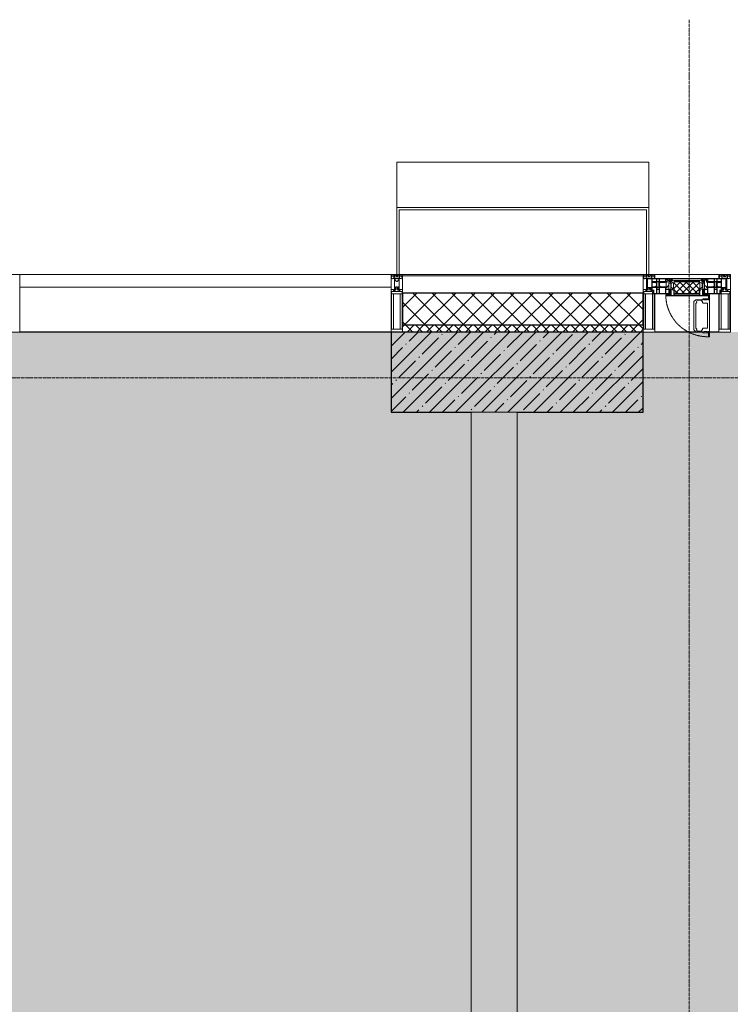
# Model space of a CAD drawing. Header units: millimetres. Extents: x -535184 to 178656, y -69521 to 68256.
# Tile 377 of 460: x -166423 to -163323, y 52742 to 57033. Entities that reach past the tile are written whole.
import ezdxf

# ---------------------------------------------------------------- set-up
doc = ezdxf.new("R2010")
doc.units = ezdxf.units.MM
doc.linetypes.add('-D1-02х01', pattern=[3, 2, -1])
doc.linetypes.add('-D1d1-15x02', pattern=[19, 15, -2, 0, -2])
for name, color, linetype, lineweight in [('_0', 7, 'Continuous', 13), ('A-COLS', 7, 'Continuous', 5), ('A-DETL-GENF', 7, 'Continuous', 5), ('A-GLAZ', 7, 'Continuous', 5), ('A-GLAZ-CURT', 8, 'Continuous', 5), ('A-GLAZ-CWMG', 8, 'Continuous', 5), ('A-WALL', 7, 'Continuous', 5), ('A-WALL-FNSH', 8, 'Continuous', 5), ('I-WALL', 7, 'Continuous', 5), ('S-COLS', 7, 'Continuous', 5), ('S-GRID', 7, 'Continuous', 5)]:
    doc.layers.add(name, color=color, linetype=linetype, lineweight=lineweight)

# ---------------------------------------------------------------- blocks, each defined once
blk = doc.blocks.new('A_PAN_Створка - 383мм-V8-50_AS_M_L11')
at = {"layer": 'A-GLAZ-CURT'}
h = blk.add_hatch(dxfattribs=at)
h.set_pattern_fill('FP_13', color=256, style=0, pattern_type=2)
h.set_pattern_definition([(45, (-28740, -29700), (-14.142136, 14.142136), []), (135, (-28740, -29700), (-14.142136, -14.142136), [])])
h.paths.add_polyline_path([(53.6, -82.7), (54.6, -81.8), (54.6, -63.4), (57.2, -60.8), (57.2, -36.4), (54.9, -34.1), (54.5, -31.8), (-54.5, -31.8), (-54.9, -34.1), (-57.2, -36.4), (-57.2, -60.8), (-54.6, -63.4), (-53.6, -82.7)])
at = {"layer": 'A-DETL-GENF'}
for p, q in [((-70, -32.1), (-61.4, -23.5)), ((-70, -62.5), (-70, -32.1)), ((-67.8, -38.3), (-65.7, -37.4)), ((-67.8, -55.7), (-67.8, -38.3)), ((-65.7, -37.4), (-60.8, -34.7)), ((61.4, -23.5), (-61.4, -23.5)), ((-60.8, -34.7), (-57.3, -35.9)), ((-55.2, -33.8), (-57.3, -35.9)), ((-54.9, -34.1), (-57.2, -36.4)), ((-57.2, -36.4), (-57.2, -60.8)), ((-55.2, -33.8), (-54.8, -31.5)), ((-54.9, -25.8), (-53.9, -24.8)), ((-54.9, -29.5), (-54.9, -25.8)), ((-53.9, -30.5), (-54.9, -29.5)), ((-54.5, -31.8), (-54.9, -34.1)), ((0, -31.5), (-54.8, -31.5)), ((54.5, -31.8), (-54.5, -31.8)), ((-53.9, -24.8), (53.9, -24.8)), ((53.9, -30.5), (-53.9, -30.5)), ((0, -31.5), (54.8, -31.5)), ((54.9, -25.8), (53.9, -24.8)), ((53.9, -30.5), (54.9, -29.5)), ((54.9, -34.1), (54.5, -31.8)), ((55.2, -33.8), (54.8, -31.5)), ((54.9, -29.5), (54.9, -25.8)), ((57.2, -36.4), (54.9, -34.1)), ((55.2, -33.8), (57.3, -35.9)), ((57.2, -60.8), (57.2, -36.4)), ((60.8, -34.7), (57.3, -35.9)), ((65.7, -37.4), (60.8, -34.7)), ((70, -32.1), (61.4, -23.5)), ((67.8, -38.3), (65.7, -37.4)), ((67.8, -55.7), (67.8, -38.3)), ((70, -62.5), (70, -32.1)), ((-73.9, -62.5), (-70, -62.5)), ((-73.9, -87.5), (-73.9, -62.5)), ((-69.4, -66.5), (-73.9, -66.5)), ((-73.9, -81.5), (-69.4, -81.5)), ((-69.4, -85.5), (-73.9, -85.5)), ((-69.4, -81.5), (-69.4, -66.5)), ((-69.4, -90.3), (-69.4, -85.5)), ((-61.7, -62.5), (-67.9, -62.5)), ((-67.9, -62.5), (-67.9, -89.3)), ((-66, -56.5), (-67.8, -55.7)), ((-66, -56.5), (-62, -59.1)), ((-62, -59.1), (-60.7, -61)), ((-61.7, -64.9), (-61.7, -62.5)), ((-60.1, -67.7), (-61.7, -64.9)), ((-60.7, -61), (-57.4, -61)), ((-56.4, -67.7), (-60.1, -67.7)), ((-57.4, -61), (-54.9, -63.5)), ((-57.2, -60.8), (-54.6, -63.4)), ((-56.4, -89.4), (-56.4, -67.7)), ((-54.9, -63.5), (-54.9, -81.9)), ((-54.9, -81.9), (-53.8, -83)), ((-54.9, -85.6), (-53.9, -84.6)), ((-54.9, -89.3), (-54.9, -85.6)), ((-54.6, -63.4), (-54.6, -81.8)), ((-54.6, -81.8), (-53.6, -82.7)), ((-53.9, -84.6), (53.9, -84.6)), ((53.8, -83), (-53.8, -83)), ((-53.6, -82.7), (53.6, -82.7)), ((53.6, -82.7), (54.6, -81.8)), ((54.9, -81.9), (53.8, -83)), ((54.9, -85.6), (53.9, -84.6)), ((54.6, -63.4), (57.2, -60.8)), ((54.6, -81.8), (54.6, -63.4)), ((57.4, -61), (54.9, -63.5)), ((54.9, -63.5), (54.9, -81.9)), ((54.9, -89.3), (54.9, -85.6)), ((56.4, -67.7), (60.1, -67.7)), ((56.4, -89.4), (56.4, -67.7)), ((60.7, -61), (57.4, -61)), ((60.1, -67.7), (61.7, -64.9)), ((62, -59.1), (60.7, -61)), ((61.7, -62.5), (67.9, -62.5)), ((61.7, -64.9), (61.7, -62.5)), ((66, -56.5), (62, -59.1)), ((66, -56.5), (67.8, -55.7)), ((67.9, -62.5), (67.9, -89.3)), ((69.4, -66.5), (73.9, -66.5)), ((69.4, -81.5), (69.4, -66.5)), ((73.9, -81.5), (69.4, -81.5)), ((69.4, -85.5), (73.9, -85.5)), ((69.4, -90.3), (69.4, -85.5)), ((73.9, -62.5), (70, -62.5)), ((73.9, -87.5), (73.9, -62.5)), ((-91.5, -87.5), (-73.9, -87.5)), ((-91.5, -92), (-91.5, -87.5)), ((-91.5, -92), (91.5, -92)), ((-83.4, -90.3), (-83.4, -87.5)), ((-83.4, -90.3), (-69.4, -90.3)), ((-67.9, -89.3), (-66.9, -90.3)), ((-66.9, -90.3), (-57.4, -90.3)), ((-57.4, -90.3), (-56.4, -89.4)), ((-53.9, -90.3), (-54.9, -89.3)), ((53.9, -90.3), (-53.9, -90.3)), ((53.9, -90.3), (54.9, -89.3)), ((57.4, -90.3), (56.4, -89.4)), ((66.9, -90.3), (57.4, -90.3)), ((67.9, -89.3), (66.9, -90.3)), ((83.4, -90.3), (69.4, -90.3)), ((91.5, -87.5), (73.9, -87.5)), ((83.4, -90.3), (83.4, -87.5)), ((91.5, -92), (91.5, -87.5))]:
    blk.add_line(p, q, dxfattribs=at)
at = {"layer": 'A-DETL-GENF', "color": 9, "true_color": 0xc8c8c8}
for p, q in [((39.7, -109), (31.1, -117.6)), ((31.1, -117.6), (31.1, -240.4)), ((41.4, -123.8), (39.1, -124.2)), ((39.1, -179), (39.1, -124.2)), ((70.1, -109), (39.7, -109)), ((41.4, -123.8), (43.5, -121.7)), ((45, -113.3), (42.3, -118.2)), ((42.3, -118.2), (43.5, -121.7)), ((45.9, -111.2), (45, -113.3)), ((63.3, -111.2), (45.9, -111.2)), ((64.1, -113), (63.3, -111.2)), ((64.1, -113), (66.7, -117)), ((66.7, -117), (68.6, -118.3)), ((68.6, -118.3), (68.6, -121.6)), ((68.6, -121.6), (71.1, -124.1)), ((70.1, -105.1), (70.1, -109)), ((95.1, -105.1), (70.1, -105.1)), ((71.1, -124.1), (89.5, -124.1)), ((74.1, -109.6), (74.1, -105.1)), ((89.1, -109.6), (74.1, -109.6)), ((89.1, -105.1), (89.1, -109.6)), ((89.5, -124.1), (90.6, -125.2)), ((90.6, -125.2), (90.6, -232.8)), ((93.1, -109.6), (93.1, -105.1)), ((97.9, -109.6), (93.1, -109.6)), ((95.1, -87.5), (95.1, -105.1)), ((99.6, -87.5), (95.1, -87.5)), ((97.9, -95.6), (95.1, -95.6)), ((97.9, -95.6), (97.9, -109.6)), ((99.6, -270.5), (99.6, -87.5)), ((39.1, -179), (39.1, -233.8)), ((39.7, -249), (31.1, -240.4)), ((41.4, -234.2), (39.1, -233.8)), ((70.1, -249), (39.7, -249)), ((41.4, -234.2), (43.5, -236.3)), ((42.3, -239.8), (43.5, -236.3)), ((45, -244.7), (42.3, -239.8)), ((45.9, -246.8), (45, -244.7)), ((63.3, -246.8), (45.9, -246.8)), ((64.1, -245), (63.3, -246.8)), ((64.1, -245), (66.7, -241)), ((66.7, -241), (68.6, -239.7)), ((68.6, -236.4), (71.1, -233.9)), ((68.6, -239.7), (68.6, -236.4)), ((70.1, -252.9), (70.1, -249)), ((95.1, -252.9), (70.1, -252.9)), ((71.1, -233.9), (89.5, -233.9)), ((74.1, -248.4), (74.1, -252.9)), ((89.1, -248.4), (74.1, -248.4)), ((89.1, -252.9), (89.1, -248.4)), ((89.5, -233.9), (90.6, -232.8)), ((93.1, -248.4), (93.1, -252.9)), ((97.9, -248.4), (93.1, -248.4)), ((95.1, -270.5), (95.1, -252.9)), ((97.9, -262.4), (97.9, -248.4)), ((97.9, -262.4), (95.1, -262.4)), ((99.6, -270.5), (95.1, -270.5))]:
    blk.add_line(p, q, dxfattribs=at)
at = {"layer": 'A-GLAZ'}
for p, q in [((-67.9, -17), (-171, -17)), ((-171, -17), (-171, -57)), ((-171, -18.5), (-153.5, -18.5)), ((-153.5, -18.5), (-152, -20)), ((-152, -20), (-152, -73.5)), ((-150.5, -17), (-150.5, -29.4)), ((-132.4, -18.6), (-150.5, -18.6)), ((-150.5, -29.4), (-132.4, -29.4)), ((-150.5, -33.6), (-150.5, -68)), ((-136.3, -33.6), (-150.5, -33.6)), ((-137.2, -31), (-135.8, -35)), ((-132.5, -31), (-137.2, -31)), ((-132.1, -36.8), (-135.8, -35)), ((-132.5, -31.9), (-133.4, -33.7)), ((-133.4, -33.7), (-130.1, -35.3)), ((-132.5, -31.9), (-132.5, -31)), ((-132.4, -29.4), (-132.4, -18.6)), ((-132.1, -49), (-132.1, -36.8)), ((-131, -18.2), (-131, -29.5)), ((-120.8, -18.2), (-131, -18.2)), ((-131, -29.5), (-120.8, -29.5)), ((-131, -30.9), (-131, -33)), ((-120.8, -30.9), (-131, -30.9)), ((-129.4, -34.6), (-131, -33)), ((-130.1, -35.3), (-129.4, -34.6)), ((-130.1, -35.3), (-130.1, -50.4)), ((-122.4, -34.6), (-120.8, -33)), ((-121.7, -35.3), (-122.4, -34.6)), ((-118.4, -33.7), (-121.7, -35.3)), ((-121.7, -35.3), (-121.7, -50.4)), ((-120.8, -18.2), (-120.8, -29.5)), ((-120.8, -30.9), (-120.8, -33)), ((-119.7, -36.8), (-115.9, -35)), ((-119.7, -49), (-119.7, -36.8)), ((-119.3, -18.6), (-92.5, -18.6)), ((-119.3, -29.4), (-119.3, -18.6)), ((-92.5, -29.4), (-119.3, -29.4)), ((-119.3, -31), (-114.6, -31)), ((-119.3, -31.9), (-119.3, -31)), ((-119.3, -31.9), (-118.4, -33.7)), ((-114.6, -31), (-115.9, -35)), ((-94.1, -33.5), (-115.4, -33.5)), ((-89.9, -35.1), (-94.1, -33.5)), ((-92.5, -18.6), (-92.5, -29.4)), ((-90.8, -18.5), (-90.8, -29.4)), ((-87.3, -18.5), (-90.8, -18.5)), ((-90.8, -29.4), (-85.9, -29.4)), ((-89.9, -32.5), (-89.9, -35.1)), ((-85.9, -32.5), (-89.9, -32.5)), ((-89.9, -35.1), (-89.9, -50.9)), ((-87.3, -20.4), (-87.3, -18.5)), ((-87.3, -20.4), (-87.3, -21.9)), ((-84.8, -20.4), (-87.3, -20.4)), ((-87.3, -21.9), (-85.9, -21.9)), ((-85.9, -18.2), (-85.9, -20.4)), ((-75.9, -18.2), (-85.9, -18.2)), ((-85.9, -21.9), (-85.9, -29.4)), ((-85.9, -29.4), (-85.9, -32.5)), ((-83.4, -20.4), (-84.8, -20.4)), ((-70, -33.8), (-83.4, -20.4)), ((-78, -84), (-78, -23.5)), ((-78, -23.5), (-67.9, -23.5)), ((-78, -36.8), (-70, -36.8)), ((-78, -45.6), (-78, -36.8)), ((-75.9, -21.5), (-75.9, -18.2)), ((-75.9, -21.5), (-75.9, -23.5)), ((-74.9, -21.5), (-75.9, -21.5)), ((-75.9, -23.5), (-73, -23.5)), ((-74.9, -17.9), (-74.9, -21.5)), ((-68.9, -17.9), (-74.9, -17.9)), ((-67.2, -29.3), (-73, -23.5)), ((-61.4, -23.5), (-70, -32.1)), ((-70, -32.1), (-70, -62.5)), ((-70, -36.8), (-70, -33.8)), ((-68.9, -21.5), (-68.9, -17.9)), ((-67.9, -21.5), (-68.9, -21.5)), ((67.9, -17), (-67.9, -17)), ((-61.4, -23.5), (-67.9, -17)), ((-67.9, -17), (-67.9, -23.5)), ((-67.9, -17), (67.9, -17)), ((-67.9, -21.5), (-67.9, -23.5)), ((-67.9, -23.5), (-64.6, -26.8)), ((-67.9, -23.5), (-64.6, -26.8)), ((-64.6, -26.8), (-67.2, -29.3)), ((-64.6, -26.8), (-61.4, -23.5)), ((61.4, -23.5), (-61.4, -23.5)), ((67.9, -17), (61.4, -23.5)), ((70, -32.1), (61.4, -23.5)), ((61.4, -23.5), (64.6, -26.8)), ((67.9, -23.5), (64.6, -26.8)), ((64.6, -26.8), (67.9, -23.5)), ((64.6, -26.8), (67.2, -29.3)), ((67.2, -29.3), (73, -23.5)), ((67.9, -23.5), (67.9, -17)), ((171, -17), (67.9, -17)), ((67.9, -21.5), (67.9, -23.5)), ((67.9, -21.5), (68.9, -21.5)), ((67.9, -23.5), (78, -23.5)), ((68.9, -17.9), (74.9, -17.9)), ((68.9, -21.5), (68.9, -17.9)), ((70, -33.8), (83.4, -20.4)), ((70, -62.5), (70, -32.1)), ((70, -36.8), (70, -33.8)), ((78, -36.8), (70, -36.8)), ((75.9, -23.5), (73, -23.5)), ((74.9, -17.9), (74.9, -21.5)), ((74.9, -21.5), (75.9, -21.5)), ((75.9, -18.2), (85.9, -18.2)), ((75.9, -21.5), (75.9, -18.2)), ((75.9, -21.5), (75.9, -23.5)), ((78, -23.5), (78, -84)), ((78, -45.6), (78, -36.8)), ((83.4, -20.4), (84.8, -20.4)), ((84.8, -20.4), (87.3, -20.4)), ((85.9, -18.2), (85.9, -20.4)), ((85.9, -21.9), (85.9, -29.4)), ((87.3, -21.9), (85.9, -21.9)), ((85.9, -29.4), (85.9, -32.5)), ((90.8, -29.4), (85.9, -29.4)), ((85.9, -32.5), (89.9, -32.5)), ((87.3, -18.5), (90.8, -18.5)), ((87.3, -20.4), (87.3, -18.5)), ((87.3, -20.4), (87.3, -21.9)), ((89.9, -32.5), (89.9, -35.1)), ((89.9, -35.1), (94.1, -33.5)), ((89.9, -35.1), (89.9, -50.9)), ((90.8, -18.5), (90.8, -29.4)), ((92.5, -18.6), (92.5, -29.4)), ((119.3, -18.6), (92.5, -18.6)), ((92.5, -29.4), (119.3, -29.4)), ((94.1, -33.5), (115.4, -33.5)), ((114.6, -31), (115.9, -35)), ((119.3, -31), (114.6, -31)), ((119.7, -36.8), (115.9, -35)), ((119.3, -31.9), (118.4, -33.7)), ((118.4, -33.7), (121.7, -35.3)), ((119.3, -29.4), (119.3, -18.6)), ((119.3, -31.9), (119.3, -31)), ((119.7, -49), (119.7, -36.8)), ((120.8, -18.2), (120.8, -29.5)), ((120.8, -18.2), (131, -18.2)), ((131, -29.5), (120.8, -29.5)), ((120.8, -30.9), (120.8, -33)), ((120.8, -30.9), (131, -30.9)), ((122.4, -34.6), (120.8, -33)), ((121.7, -35.3), (122.4, -34.6)), ((121.7, -35.3), (121.7, -50.4)), ((129.4, -34.6), (131, -33)), ((130.1, -35.3), (129.4, -34.6)), ((133.4, -33.7), (130.1, -35.3)), ((130.1, -35.3), (130.1, -50.4)), ((131, -18.2), (131, -29.5)), ((131, -30.9), (131, -33)), ((132.1, -36.8), (135.8, -35)), ((132.1, -49), (132.1, -36.8)), ((132.4, -18.6), (150.5, -18.6)), ((132.4, -29.4), (132.4, -18.6)), ((150.5, -29.4), (132.4, -29.4)), ((132.5, -31), (137.2, -31)), ((132.5, -31.9), (132.5, -31)), ((132.5, -31.9), (133.4, -33.7)), ((137.2, -31), (135.8, -35)), ((136.3, -33.6), (150.5, -33.6)), ((150.5, -17), (150.5, -29.4)), ((150.5, -33.6), (150.5, -68)), ((153.5, -18.5), (152, -20)), ((152, -20), (152, -73.5)), ((171, -18.5), (153.5, -18.5)), ((171, -57), (171, -17)), ((-171, -55.5), (-152, -55.5)), ((-171, -57), (-156, -57)), ((-153, -60), (-153, -73.5)), ((-153, -73.5), (-150, -73.5)), ((-136.4, -52.4), (-150.5, -52.4)), ((-150.5, -56.6), (-132.4, -56.6)), ((-150.5, -68), (-143.5, -68)), ((-150.5, -69.5), (-150.5, -73.5)), ((-145, -69.5), (-150.5, -69.5)), ((-150, -73.5), (-150, -84)), ((-150, -84), (-78, -84)), ((-148.5, -81), (-148.5, -82.5)), ((-143.5, -81), (-148.5, -81)), ((-148.5, -82.5), (-132.4, -82.5)), ((-145, -69.5), (-145, -79.5)), ((-143.5, -68), (-143.5, -81)), ((-137.2, -54.8), (-135.8, -50.8)), ((-132.5, -54.8), (-137.2, -54.8)), ((-132.1, -49), (-135.8, -50.8)), ((-133.4, -52), (-130.1, -50.4)), ((-132.5, -53.8), (-133.4, -52)), ((-132.5, -53.8), (-132.5, -54.8)), ((-132.4, -56.6), (-132.4, -82.5)), ((-129.4, -51.1), (-131, -52.7)), ((-131, -55.1), (-131, -52.7)), ((-120.8, -55.1), (-131, -55.1)), ((-131, -56.5), (-131, -62.6)), ((-131, -56.5), (-120.8, -56.5)), ((-120.8, -62.6), (-131, -62.6)), ((-131, -64.6), (-120.8, -64.6)), ((-131, -82.5), (-131, -64.6)), ((-131, -82.5), (-120.8, -82.5)), ((-130.1, -50.4), (-129.4, -51.1)), ((-121.7, -50.4), (-122.4, -51.1)), ((-122.4, -51.1), (-120.8, -52.7)), ((-118.4, -52), (-121.7, -50.4)), ((-120.8, -55.1), (-120.8, -52.7)), ((-120.8, -56.5), (-120.8, -62.6)), ((-120.8, -82.5), (-120.8, -64.6)), ((-119.7, -49), (-115.9, -50.8)), ((-119.3, -53.8), (-118.4, -52)), ((-119.3, -53.8), (-119.3, -54.8)), ((-119.3, -54.8), (-114.6, -54.8)), ((-119.3, -56.6), (-119.3, -82.5)), ((-92.5, -56.6), (-119.3, -56.6)), ((-119.3, -82.5), (-92.5, -82.5)), ((-114.6, -54.8), (-115.9, -50.8)), ((-94.1, -52.5), (-115.3, -52.5)), ((-89.9, -50.9), (-94.1, -52.5)), ((-92.5, -56.6), (-92.5, -82.5)), ((-90.8, -56.6), (-85.9, -56.6)), ((-90.8, -62.7), (-90.8, -56.6)), ((-80.4, -62.7), (-90.8, -62.7)), ((-90.8, -64.6), (-90.8, -82.5)), ((-80.1, -64.6), (-90.8, -64.6)), ((-90.8, -82.5), (-79.5, -82.5)), ((-89.9, -52.2), (-89.9, -50.9)), ((-89.9, -52.2), (-88.6, -53.5)), ((-85.9, -53.5), (-88.6, -53.5)), ((-85.9, -53.5), (-78, -45.6)), ((-85.9, -56.6), (-85.9, -53.5)), ((-78, -84), (-85, -84)), ((-85, -84), (-85, -87.5)), ((-80.4, -61.1), (-80.4, -62.7)), ((-78, -61.1), (-80.4, -61.1)), ((-80.1, -66.1), (-80.1, -64.6)), ((-78, -66.1), (-80.1, -66.1)), ((-79.5, -80.6), (-78, -80.6)), ((-79.5, -82.5), (-79.5, -80.6)), ((-78, -66.1), (-78, -61.1)), ((-78, -87.5), (-78, -84)), ((-78, -84), (-73.9, -84)), ((-70, -62.5), (-73.9, -62.5)), ((-73.9, -62.5), (-73.9, -87.5)), ((73.9, -62.5), (70, -62.5)), ((73.9, -87.5), (73.9, -62.5)), ((73.9, -84), (78, -84)), ((85.9, -53.5), (78, -45.6)), ((78, -61.1), (80.4, -61.1)), ((78, -66.1), (78, -61.1)), ((78, -66.1), (80.1, -66.1)), ((79.5, -80.6), (78, -80.6)), ((78, -87.5), (78, -84)), ((78, -84), (85, -84)), ((78, -84), (150, -84)), ((79.5, -82.5), (79.5, -80.6)), ((90.8, -82.5), (79.5, -82.5)), ((80.1, -64.6), (90.8, -64.6)), ((80.1, -66.1), (80.1, -64.6)), ((80.4, -61.1), (80.4, -62.7)), ((80.4, -62.7), (90.8, -62.7)), ((85, -84), (85, -87.5)), ((85.9, -53.5), (88.6, -53.5)), ((85.9, -56.6), (85.9, -53.5)), ((90.8, -56.6), (85.9, -56.6)), ((89.9, -52.2), (88.6, -53.5)), ((89.9, -50.9), (94.1, -52.5)), ((89.9, -52.2), (89.9, -50.9)), ((90.8, -62.7), (90.8, -56.6)), ((90.8, -64.6), (90.8, -82.5)), ((92.5, -56.6), (119.3, -56.6)), ((92.5, -56.6), (92.5, -82.5)), ((119.3, -82.5), (92.5, -82.5)), ((94.1, -52.5), (115.3, -52.5)), ((114.6, -54.8), (115.9, -50.8)), ((119.3, -54.8), (114.6, -54.8)), ((119.7, -49), (115.9, -50.8)), ((118.4, -52), (121.7, -50.4)), ((119.3, -53.8), (118.4, -52)), ((119.3, -53.8), (119.3, -54.8)), ((119.3, -56.6), (119.3, -82.5)), ((122.4, -51.1), (120.8, -52.7)), ((120.8, -55.1), (120.8, -52.7)), ((120.8, -55.1), (131, -55.1)), ((120.8, -56.5), (120.8, -62.6)), ((131, -56.5), (120.8, -56.5)), ((120.8, -62.6), (131, -62.6)), ((120.8, -82.5), (120.8, -64.6)), ((131, -64.6), (120.8, -64.6)), ((131, -82.5), (120.8, -82.5)), ((121.7, -50.4), (122.4, -51.1)), ((130.1, -50.4), (129.4, -51.1)), ((129.4, -51.1), (131, -52.7)), ((133.4, -52), (130.1, -50.4)), ((131, -55.1), (131, -52.7)), ((131, -56.5), (131, -62.6)), ((131, -82.5), (131, -64.6)), ((132.1, -49), (135.8, -50.8)), ((150.5, -56.6), (132.4, -56.6)), ((132.4, -56.6), (132.4, -82.5)), ((148.5, -82.5), (132.4, -82.5)), ((132.5, -53.8), (133.4, -52)), ((132.5, -53.8), (132.5, -54.8)), ((132.5, -54.8), (137.2, -54.8)), ((137.2, -54.8), (135.8, -50.8)), ((136.4, -52.4), (150.5, -52.4)), ((143.5, -68), (143.5, -81)), ((150.5, -68), (143.5, -68)), ((143.5, -81), (148.5, -81)), ((145, -69.5), (150.5, -69.5)), ((145, -69.5), (145, -79.5)), ((148.5, -81), (148.5, -82.5)), ((150, -84), (150, -73.5)), ((150, -73.5), (153, -73.5)), ((150.5, -69.5), (150.5, -73.5)), ((171, -55.5), (152, -55.5)), ((153, -73.5), (153, -60)), ((156, -57), (171, -57)), ((-73.9, -87.5), (-91.5, -87.5)), ((-91.5, -87.5), (-91.5, -92)), ((-91.5, -92), (91.5, -92)), ((-85, -87.5), (-78, -87.5)), ((91.5, -87.5), (73.9, -87.5)), ((85, -87.5), (78, -87.5)), ((91.5, -92), (91.5, -87.5))]:
    blk.add_line(p, q, dxfattribs=at)
for centre, start, end in [((-156, -60), 0, 90), ((156, -60), 90, 180)]:
    blk.add_arc(centre, 3, start, end, dxfattribs=at)
at = {"layer": 'A-GLAZ', "linetype": '-D1-02х01'}
blk.add_arc((91.4, -87.5), 183, 181.4091, 271.1445, dxfattribs=at)
blk = doc.blocks.new('Rectangular Mullion - 50Wx250H-2623690-50_AS_M_L11')
at = {"layer": 'A-DETL-GENF'}
for p, q in [((-25, 65.2), (-25, 250)), ((-25, 250), (0, 250)), ((-23, 237.3), (0, 237.3)), ((-23, 237.3), (-23, 73.6)), ((-14.9, 84), (-14.9, 237.3)), ((25, 250), (0, 250)), ((23, 237.3), (0, 237.3)), ((14.9, 84), (14.9, 237.3)), ((23, 237.3), (23, 73.6)), ((25, 65.2), (25, 250)), ((-14, 65.2), (-25, 65.2)), ((0, 84), (-23, 84)), ((-0.5, 73.6), (-23, 73.6)), ((-14, 71.3), (-14, 65.2)), ((-10, 71.3), (-14, 71.3)), ((-10, 53), (-10, 71.3)), ((-8.7, 53), (-10, 53)), ((-10, 53), (-10, 17)), ((-8.7, 53), (-7, 54.7)), ((-7, 65.2), (-5.9, 67.3)), ((-7, 65.2), (-7, 54.7)), ((-4.1, 67.3), (-5.9, 67.3)), ((-4.1, 67.3), (-2.9, 65.1)), ((-2.9, 65.1), (-2.9, 54.6)), ((-1.3, 53), (-2.9, 54.6)), ((0, 53), (-1.3, 53)), ((0, 84), (23, 84)), ((0, 53), (1.3, 53)), ((0.5, 73.6), (23, 73.6)), ((1.3, 53), (2.9, 54.6)), ((4.1, 67.3), (2.9, 65.1)), ((2.9, 65.1), (2.9, 54.6)), ((4.1, 67.3), (5.9, 67.3)), ((7, 65.2), (5.9, 67.3)), ((7, 65.2), (7, 54.7)), ((8.7, 53), (7, 54.7)), ((8.7, 53), (10, 53)), ((10, 71.3), (14, 71.3)), ((10, 53), (10, 71.3)), ((10, 53), (10, 17)), ((14, 71.3), (14, 65.2)), ((14, 65.2), (25, 65.2)), ((-23.8, 14.6), (-25, 14.2)), ((-25, 0), (-25, 14.2)), ((-22.3, 17), (-23.8, 17)), ((-23.8, 17), (-23.8, 14.6)), ((-22.5, 10.6), (-23.8, 14.6)), ((-22.5, 10.6), (-23.7, 9.9)), ((-23.7, 1.3), (-23.7, 9.9)), ((-23.7, 1.3), (-11.8, 1.3)), ((-23.2, 10.2), (-22.5, 8)), ((-22.5, 8), (-22.5, 4.5)), ((-21.3, 4.5), (-22.5, 4.5)), ((-22.3, 17), (-22.3, 16)), ((-22.3, 16), (-21.3, 16)), ((-19, 17.6), (-21.3, 16)), ((-21.3, 4.5), (-21.3, 6.5)), ((-21.3, 6.5), (-14.2, 6.5)), ((-18.4, 16.6), (-19, 17.6)), ((-7.4, 16.6), (-18.4, 16.6)), ((-14.2, 6.5), (-14.2, 4.5)), ((-13.2, 4.5), (-14.2, 4.5)), ((-13.2, 4.5), (-12.2, 7.2)), ((-12.7, 7.6), (-11.3, 11.4)), ((-12.7, 7.6), (-11.8, 6.9)), ((-12.2, 9), (-12.2, 14.8)), ((-12.2, 14.8), (0, 14.8)), ((-11.8, 1.3), (-11.8, 6.9)), ((-10.5, 11.2), (-11.3, 11.4)), ((-10.5, 1.5), (-10.5, 11.2)), ((-4.8, 1.5), (-10.5, 1.5)), ((-10, 17), (-7.5, 17)), ((-8.5, 23), (-1.5, 30)), ((-8.5, 18.5), (-8.5, 23)), ((-7.5, 18.5), (-8.5, 18.5)), ((-7.5, 17), (-7.5, 18.5)), ((-7.4, 18), (-7.4, 16.6)), ((-2.6, 18), (-7.4, 18)), ((0, 8), (-4.8, 8)), ((-4.8, 1.5), (-4.8, 8)), ((-2.6, 18), (-2.6, 16.8)), ((-2.6, 16.8), (0, 16.8)), ((-1.5, 30), (0, 30)), ((1.5, 30), (0, 30)), ((2.6, 16.8), (0, 16.8)), ((0, 14.8), (0, 16.8)), ((0, 14.8), (0, 16.8)), ((12.2, 14.8), (0, 14.8)), ((0, 0), (0, 8)), ((0, 8), (4.8, 8)), ((0, 0), (0, 8)), ((8.5, 23), (1.5, 30)), ((2.6, 18), (2.6, 16.8)), ((2.6, 18), (7.4, 18)), ((4.8, 1.5), (4.8, 8)), ((4.8, 1.5), (10.5, 1.5)), ((7.4, 18), (7.4, 16.6)), ((7.4, 16.6), (18.4, 16.6)), ((7.5, 18.5), (8.5, 18.5)), ((7.5, 17), (7.5, 18.5)), ((10, 17), (7.5, 17)), ((8.5, 18.5), (8.5, 23)), ((10.5, 11.2), (11.3, 11.4)), ((10.5, 1.5), (10.5, 11.2)), ((12.7, 7.6), (11.3, 11.4)), ((12.7, 7.6), (11.8, 6.9)), ((11.8, 1.3), (11.8, 6.9)), ((23.7, 1.3), (11.8, 1.3)), ((12.2, 9), (12.2, 14.8)), ((13.2, 4.5), (12.2, 7.2)), ((13.2, 4.5), (14.2, 4.5)), ((21.3, 6.5), (14.2, 6.5)), ((14.2, 6.5), (14.2, 4.5)), ((18.4, 16.6), (19, 17.6)), ((19, 17.6), (21.3, 16)), ((22.3, 16), (21.3, 16)), ((21.3, 4.5), (21.3, 6.5)), ((21.3, 4.5), (22.5, 4.5)), ((22.3, 17), (22.3, 16)), ((22.3, 17), (23.8, 17)), ((22.5, 10.6), (23.8, 14.6)), ((22.5, 10.6), (23.7, 9.9)), ((23.2, 10.2), (22.5, 8)), ((22.5, 8), (22.5, 4.5)), ((23.7, 1.3), (23.7, 9.9)), ((23.8, 17), (23.8, 14.6)), ((23.8, 14.6), (25, 14.2)), ((25, 0), (25, 14.2)), ((-25, 0), (0, 0)), ((25, 0), (0, 0))]:
    blk.add_line(p, q, dxfattribs=at)
for centre, start, end in [((-0.5, 73.1), 360, 90), ((0.5, 73.1), 90, 180)]:
    blk.add_arc(centre, 0.5, start, end, dxfattribs=at)
blk = doc.blocks.new('Rectangular Mullion - R_StandardFrame_50Wx250H-4049022-50_AS_M_L11')
at = {"layer": 'A-GLAZ-CWMG', "lineweight": 9}
for p, q in [((-25, 0), (-25, 250)), ((-25, 250), (25, 250)), ((25, 250), (25, 0)), ((25, 0), (-25, 0))]:
    blk.add_line(p, q, dxfattribs=at)
blk = doc.blocks.new('Rectangular Mullion - 50Wx250H-V3-50_AS_M_L11')
at = {"layer": 'A-DETL-GENF'}
for p, q in [((-25, 65.2), (-25, 250)), ((-25, 250), (0, 250)), ((-23, 237.3), (0, 237.3)), ((-23, 237.3), (-23, 73.6)), ((-14.9, 84), (-14.9, 237.3)), ((25, 250), (0, 250)), ((23, 237.3), (0, 237.3)), ((14.9, 84), (14.9, 237.3)), ((23, 237.3), (23, 84)), ((25, 84), (25, 250)), ((-14, 65.2), (-25, 65.2)), ((0, 84), (-23, 84)), ((-0.5, 73.6), (-23, 73.6)), ((-14, 71.3), (-14, 65.2)), ((-10, 71.3), (-14, 71.3)), ((-10, 53), (-10, 71.3)), ((-8.7, 53), (-10, 53)), ((-10, 53), (-10, 17)), ((-8.7, 53), (-7, 54.7)), ((-7, 65.2), (-5.9, 67.3)), ((-7, 65.2), (-7, 54.7)), ((-4.1, 67.3), (-5.9, 67.3)), ((-4.1, 67.3), (-2.9, 65.1)), ((-2.9, 65.1), (-2.9, 57)), ((0, 84), (15, 84)), ((0.5, 73.6), (15, 73.6)), ((4.1, 67.3), (2.9, 65.1)), ((2.9, 65.1), (2.9, 57)), ((4.1, 67.3), (5.9, 67.3)), ((7, 65.2), (5.9, 67.3)), ((7, 65.2), (7, 57)), ((10, 71.3), (12, 71.3)), ((10, 57.4), (10, 71.3)), ((-23.8, 14.6), (-25, 14.2)), ((-25, 0), (-25, 14.2)), ((-22.3, 17), (-23.8, 17)), ((-23.8, 17), (-23.8, 14.6)), ((-22.5, 10.6), (-23.8, 14.6)), ((-22.5, 10.6), (-23.7, 9.9)), ((-23.7, 1.3), (-23.7, 9.9)), ((-23.7, 1.3), (-11.8, 1.3)), ((-23.2, 10.2), (-22.5, 8)), ((-22.5, 8), (-22.5, 4.5)), ((-21.3, 4.5), (-22.5, 4.5)), ((-22.3, 17), (-22.3, 16)), ((-22.3, 16), (-21.3, 16)), ((-19, 17.6), (-21.3, 16)), ((-21.3, 4.5), (-21.3, 6.5)), ((-21.3, 6.5), (-14.2, 6.5)), ((-18.4, 16.6), (-19, 17.6)), ((-7.4, 16.6), (-18.4, 16.6)), ((-14.2, 6.5), (-14.2, 4.5)), ((-13.2, 4.5), (-14.2, 4.5)), ((-13.2, 4.5), (-12.2, 7.2)), ((-12.7, 7.6), (-11.3, 11.4)), ((-12.7, 7.6), (-11.8, 6.9)), ((-12.2, 9), (-12.2, 14.8)), ((-12.2, 14.8), (0, 14.8)), ((-11.8, 1.3), (-11.8, 6.9)), ((-10.5, 11.2), (-11.3, 11.4)), ((-10.5, 1.5), (-10.5, 11.2)), ((-4.8, 1.5), (-10.5, 1.5)), ((-10, 17), (-7.5, 17)), ((-8.5, 23), (-6, 25.5)), ((-8.5, 18.5), (-8.5, 23)), ((-7.5, 18.5), (-8.5, 18.5)), ((-7.5, 17), (-7.5, 18.5)), ((-7.4, 18), (-7.4, 16.6)), ((-6, 18), (-7.4, 18)), ((0, 8), (-4.8, 8)), ((-4.8, 1.5), (-4.8, 8)), ((-2.6, 16.8), (0, 16.8)), ((2.6, 16.8), (0, 16.8)), ((0, 14.8), (0, 16.8)), ((0, 14.8), (0, 16.8)), ((12.2, 14.8), (0, 14.8)), ((0, 0), (0, 8)), ((0, 8), (4.8, 8)), ((0, 0), (0, 8)), ((4.8, 1.5), (4.8, 8)), ((4.8, 1.5), (10.5, 1.5)), ((7.4, 16.6), (18.4, 16.6)), ((10.5, 11.2), (11.3, 11.4)), ((10.5, 1.5), (10.5, 11.2)), ((12.7, 7.6), (11.3, 11.4)), ((12.7, 7.6), (11.8, 6.9)), ((11.8, 1.3), (11.8, 6.9)), ((23.7, 1.3), (11.8, 1.3)), ((12.2, 9), (12.2, 14.8)), ((13.2, 4.5), (12.2, 7.2)), ((13.2, 4.5), (14.2, 4.5)), ((21.3, 6.5), (14.2, 6.5)), ((14.2, 6.5), (14.2, 4.5)), ((19.9, 17), (21.3, 16)), ((22.3, 16), (21.3, 16)), ((21.3, 4.5), (21.3, 6.5)), ((21.3, 4.5), (22.5, 4.5)), ((22.3, 17), (22.3, 16)), ((22.5, 10.6), (23.8, 14.6)), ((22.5, 10.6), (23.7, 9.9)), ((23.2, 10.2), (22.5, 8)), ((22.5, 8), (22.5, 4.5)), ((23.7, 1.3), (23.7, 9.9)), ((23.8, 17), (23.8, 14.6)), ((23.8, 14.6), (25, 14.2)), ((25, 0), (25, 14.2)), ((-25, 0), (0, 0)), ((25, 0), (0, 0))]:
    blk.add_line(p, q, dxfattribs=at)
for centre, start, end in [((-0.5, 73.1), 360, 90), ((0.5, 73.1), 90, 180)]:
    blk.add_arc(centre, 0.5, start, end, dxfattribs=at)
blk = doc.blocks.new('Rectangular Mullion - R_StandardFrame_50Wx250H-V9-50_AS_M_L11')
at = {"layer": 'A-GLAZ-CWMG', "lineweight": 9}
for p, q in [((-25, 0), (-25, 250)), ((-25, 250), (25, 250)), ((25, 250), (25, 84)), ((25, 0), (-25, 0)), ((25, 17), (25, 0))]:
    blk.add_line(p, q, dxfattribs=at)
blk = doc.blocks.new('System Panel - A_PAN_Glass-5026823-50_AS_M_L11')
at = {"layer": 'A-GLAZ-CURT'}
for p, q in [((810, 0), (-810, 0)), ((-810, 0), (-810, -55)), ((810, -55), (810, 0)), ((-810, -55), (810, -55))]:
    blk.add_line(p, q, dxfattribs=at)
blk = doc.blocks.new('Rectangular Mullion - R_StandardFrame_50Wx250H-3342963-50_AS_M_L11')
at = {"layer": 'A-GLAZ-CWMG'}
blk.add_line((21250, 29450), (19630, 29450), dxfattribs=at)
blk = doc.blocks.new('Rectangular Mullion - R_StandardFrame_50Wx250H-3538113-50_AS_M_L11')
at = {"layer": 'A-GLAZ-CWMG', "lineweight": 9}
for p, q in [((-25, 84), (-25, 250)), ((-25, 250), (25, 250)), ((25, 250), (25, 0)), ((-25, 0), (-25, 17)), ((25, 0), (-25, 0))]:
    blk.add_line(p, q, dxfattribs=at)
blk = doc.blocks.new('Rectangular Mullion - 50Wx250H-V1-50_AS_M_L11')
at = {"layer": 'A-DETL-GENF'}
for p, q in [((-25, 84), (-25, 250)), ((-25, 250), (0, 250)), ((-23, 237.3), (0, 237.3)), ((-23, 237.3), (-23, 84)), ((-14.9, 84), (-14.9, 237.3)), ((25, 250), (0, 250)), ((23, 237.3), (0, 237.3)), ((14.9, 84), (14.9, 237.3)), ((23, 237.3), (23, 73.6)), ((25, 65.2), (25, 250)), ((0, 84), (-15, 84)), ((-0.5, 73.6), (-15, 73.6)), ((-10, 71.3), (-12, 71.3)), ((-10, 57.4), (-10, 71.3)), ((-7, 65.2), (-5.9, 67.3)), ((-7, 65.2), (-7, 57)), ((-4.1, 67.3), (-5.9, 67.3)), ((-4.1, 67.3), (-2.9, 65.1)), ((-2.9, 65.1), (-2.9, 57)), ((0, 84), (23, 84)), ((0.5, 73.6), (23, 73.6)), ((4.1, 67.3), (2.9, 65.1)), ((2.9, 65.1), (2.9, 57)), ((4.1, 67.3), (5.9, 67.3)), ((7, 65.2), (5.9, 67.3)), ((7, 65.2), (7, 54.7)), ((8.7, 53), (7, 54.7)), ((8.7, 53), (10, 53)), ((10, 71.3), (14, 71.3)), ((10, 53), (10, 71.3)), ((10, 53), (10, 17)), ((14, 71.3), (14, 65.2)), ((14, 65.2), (25, 65.2)), ((-23.8, 14.6), (-25, 14.2)), ((-25, 0), (-25, 14.2)), ((-23.8, 17), (-23.8, 14.6)), ((-22.5, 10.6), (-23.8, 14.6)), ((-22.5, 10.6), (-23.7, 9.9)), ((-23.7, 1.3), (-23.7, 9.9)), ((-23.7, 1.3), (-11.8, 1.3)), ((-23.2, 10.2), (-22.5, 8)), ((-22.5, 8), (-22.5, 4.5)), ((-21.3, 4.5), (-22.5, 4.5)), ((-22.3, 17), (-22.3, 16)), ((-22.3, 16), (-21.3, 16)), ((-19.9, 17), (-21.3, 16)), ((-21.3, 4.5), (-21.3, 6.5)), ((-21.3, 6.5), (-14.2, 6.5)), ((-7.4, 16.6), (-18.4, 16.6)), ((-14.2, 6.5), (-14.2, 4.5)), ((-13.2, 4.5), (-14.2, 4.5)), ((-13.2, 4.5), (-12.2, 7.2)), ((-12.7, 7.6), (-11.3, 11.4)), ((-12.7, 7.6), (-11.8, 6.9)), ((-12.2, 9), (-12.2, 14.8)), ((-12.2, 14.8), (0, 14.8)), ((-11.8, 1.3), (-11.8, 6.9)), ((-10.5, 11.2), (-11.3, 11.4)), ((-10.5, 1.5), (-10.5, 11.2)), ((-4.8, 1.5), (-10.5, 1.5)), ((0, 8), (-4.8, 8)), ((-4.8, 1.5), (-4.8, 8)), ((-2.6, 16.8), (0, 16.8)), ((2.6, 16.8), (0, 16.8)), ((0, 14.8), (0, 16.8)), ((0, 14.8), (0, 16.8)), ((12.2, 14.8), (0, 14.8)), ((0, 0), (0, 8)), ((0, 8), (4.8, 8)), ((0, 0), (0, 8)), ((4.8, 1.5), (4.8, 8)), ((4.8, 1.5), (10.5, 1.5)), ((8.5, 23), (6, 25.5)), ((6, 18), (7.4, 18)), ((7.4, 18), (7.4, 16.6)), ((7.4, 16.6), (18.4, 16.6)), ((7.5, 18.5), (8.5, 18.5)), ((7.5, 17), (7.5, 18.5)), ((10, 17), (7.5, 17)), ((8.5, 18.5), (8.5, 23)), ((10.5, 11.2), (11.3, 11.4)), ((10.5, 1.5), (10.5, 11.2)), ((12.7, 7.6), (11.3, 11.4)), ((12.7, 7.6), (11.8, 6.9)), ((11.8, 1.3), (11.8, 6.9)), ((23.7, 1.3), (11.8, 1.3)), ((12.2, 9), (12.2, 14.8)), ((13.2, 4.5), (12.2, 7.2)), ((13.2, 4.5), (14.2, 4.5)), ((21.3, 6.5), (14.2, 6.5)), ((14.2, 6.5), (14.2, 4.5)), ((18.4, 16.6), (19, 17.6)), ((19, 17.6), (21.3, 16)), ((22.3, 16), (21.3, 16)), ((21.3, 4.5), (21.3, 6.5)), ((21.3, 4.5), (22.5, 4.5)), ((22.3, 17), (22.3, 16)), ((22.3, 17), (23.8, 17)), ((22.5, 10.6), (23.8, 14.6)), ((22.5, 10.6), (23.7, 9.9)), ((23.2, 10.2), (22.5, 8)), ((22.5, 8), (22.5, 4.5)), ((23.7, 1.3), (23.7, 9.9)), ((23.8, 17), (23.8, 14.6)), ((23.8, 14.6), (25, 14.2)), ((25, 0), (25, 14.2)), ((-25, 0), (0, 0)), ((25, 0), (0, 0))]:
    blk.add_line(p, q, dxfattribs=at)
for centre, start, end in [((-0.5, 73.1), 360, 90), ((0.5, 73.1), 90, 180)]:
    blk.add_arc(centre, 0.5, start, end, dxfattribs=at)
blk = doc.blocks.new('Rectangular Mullion - R_StandardFrame_50Wx250H-3323618-50_AS_M_L11')
at = {"layer": 'A-GLAZ-CWMG'}
for p, q in [((37450, 1250), (37450, 1039.9)), ((37700, 1250), (37700, 970)), ((37450, 1010.4), (37450, 970))]:
    blk.add_line(p, q, dxfattribs=at)
blk = doc.blocks.new('RST_AR_KMN_R22_B3_FCD_rvt-1-50_AS_M_L11')
at = {"layer": 'A-WALL'}
h = blk.add_hatch(dxfattribs=at)
h.set_pattern_fill('FP_7', color=256, style=0, pattern_type=2)
h.set_pattern_definition([(45, (0, 0), (-42.42641, 42.42641), []), (135, (0, 0), (-42.42641, -42.42641), [])])
h.paths.add_polyline_path([(27500, 29480), (28550, 29480), (28550, 29620), (27500, 29620)])
h = blk.add_hatch(dxfattribs=at)
h.set_pattern_fill('FP_6', color=256, style=0, pattern_type=2)
h.set_pattern_definition([(45, (0, 0), (-21.213203, 21.213203), []), (135, (0, 0), (-21.213203, -21.213203), [])])
h.paths.add_polyline_path([(27500, 29450), (28550, 29450), (28550, 29480), (27500, 29480)])
at = {"layer": 'A-COLS'}
for p, q in [((28575, 30189.7), (27475, 30189.7)), ((27475, 29992.7), (27475, 30189.7)), ((28575, 30189.7), (28575, 29992.7))]:
    blk.add_line(p, q, dxfattribs=at)
at = {"layer": 'A-COLS', "lineweight": 18}
for p, q in [((28575, 29992.7), (27475, 29992.7)), ((27475, 29992.7), (27475, 29700)), ((27485, 29700), (27485, 29982.6)), ((27485, 29982.6), (28565, 29982.6)), ((28565, 29982.6), (28565, 29700)), ((28575, 29700), (28575, 29992.7)), ((27475, 29700), (27485, 29700)), ((28565, 29700), (28575, 29700))]:
    blk.add_line(p, q, dxfattribs=at)
at = {"layer": 'A-WALL'}
for p, q in [((27500, 29695), (27500, 29620)), ((28550, 29695), (27500, 29695)), ((28550, 29620), (28550, 29695)), ((27500, 29480), (27500, 29450)), ((27500, 29450), (28550, 29450)), ((28550, 29450), (28550, 29480))]:
    blk.add_line(p, q, dxfattribs=at)
at = {"layer": 'A-WALL', "lineweight": 25}
for p, q in [((27500, 29620), (27500, 29480)), ((28550, 29620), (27500, 29620)), ((28550, 29480), (28550, 29620)), ((28550, 29480), (27500, 29480))]:
    blk.add_line(p, q, dxfattribs=at)
at = {"layer": 'A-WALL-FNSH'}
for p, q in [((28550, 29700), (27500, 29700)), ((27500, 29700), (27500, 29695)), ((28550, 29695), (28550, 29700))]:
    blk.add_line(p, q, dxfattribs=at)
at = {"layer": 'A-GLAZ-CURT', "lineweight": 5}
for name, p in [('System Panel - A_PAN_Glass-5026823-50_AS_M_L11', (26640, 29700)), ('A_PAN_Створка - 383мм-V8-50_AS_M_L11', (28740, 29700))]:
    blk.add_blockref(name, p, dxfattribs=at)
at = {"layer": 'A-GLAZ-CWMG', "lineweight": 5, "extrusion": (0, 0, -1), "rotation": 180}
for name, p in [('Rectangular Mullion - R_StandardFrame_50Wx250H-3538113-50_AS_M_L11', (-25805, 29700)), ('Rectangular Mullion - 50Wx250H-2623690-50_AS_M_L11', (-27475, 29700)), ('Rectangular Mullion - R_StandardFrame_50Wx250H-4049022-50_AS_M_L11', (-27475, 29700)), ('Rectangular Mullion - 50Wx250H-V3-50_AS_M_L11', (-28575, 29700)), ('Rectangular Mullion - R_StandardFrame_50Wx250H-V9-50_AS_M_L11', (-28575, 29700)), ('Rectangular Mullion - 50Wx250H-V1-50_AS_M_L11', (-28905, 29700)), ('Rectangular Mullion - R_StandardFrame_50Wx250H-3538113-50_AS_M_L11', (-28905, 29700))]:
    blk.add_blockref(name, p, dxfattribs=at)
at = {"layer": 'A-GLAZ-CWMG', "lineweight": 5, "rotation": 90}
blk.add_blockref('Rectangular Mullion - R_StandardFrame_50Wx250H-3323618-50_AS_M_L11', (29850, -8000), dxfattribs=at)
at = {"layer": 'A-GLAZ-CWMG', "lineweight": 5}
blk.add_blockref('Rectangular Mullion - R_StandardFrame_50Wx250H-3342963-50_AS_M_L11', (6200, 0), dxfattribs=at)

msp = doc.modelspace()

# ---------------------------------------------------------------- hatches: boundary and pattern name
at = {"layer": '_0', "transparency": 33554534}
h = msp.add_hatch(color=252, dxfattribs=at)
h.dxf.hatch_style = 1
h.paths.add_polyline_path([(-186501.3, 32972.1), (-186502.9, 35272.1), (-186002.9, 35272.1), (-186002.9, 36222.1), (-183952.9, 36222.1), (-183952.9, 40272.1), (-179002.9, 40272.1), (-179002.9, 38772.1), (-177452.9, 38772.1), (-177452.9, 45172.1), (-185852.9, 45172.1), (-185852.9, 46972.1), (-186852.9, 46972.1), (-186852.9, 48972.1), (-184102.9, 48972.1), (-184102.9, 48272.1), (-183352.9, 48272.1), (-183352.9, 47272.1), (-163952.9, 47272.1), (-163952.9, 48972.1), (-160672.9, 48972.1), (-160672.9, 46972.1), (-161752.9, 46972.1), (-161752.9, 45172.1), (-169752.9, 45172.1), (-169752.9, 36222.1), (-161802.9, 36222.1), (-161802.9, 35822.1), (-161302.9, 35822.1), (-161302.9, 32972.1), (-163452.9, 32972.1), (-163452.9, 34122.1), (-183852.9, 34122.1), (-183852.9, 32972.1)], flags=16)
h.paths.add_polyline_path([(-192753.7, 55672.9), (-154802.1, 55672.9), (-154802.1, 25721.3), (-192753.7, 25721.3)])
at = {"layer": 'I-WALL'}
h = msp.add_hatch(dxfattribs=at)
h.set_pattern_fill('FP_43', color=256, style=0, pattern_type=2)
h.set_pattern_definition([(45, (-192252.93, 26222.13), (-75.43415, 75.43415), [106.68, -17.78, 3.556, -17.78]), (45, (-192252.93, 26297.51), (-75.43415, 75.43415), []), (50, (-192252.93, 26222.13), (127.52922, -11.15758), [13.335, -146.685]), (355, (-192252.93, 26222.13), (-24.66966, 133.74002), [10.668, -117.348]), (100.451, (-192242.31, 26221.2), (102.85973, 122.58178), [11.333, -124.663]), (46.184, (-192252.93, 26257.69), (189.75516, -29.43036), [20.002, -220.027]), (96.636, (-192237.12, 26255.24), (166.1822, 173.1996), [17, -186.995]), (351.184, (-192252.93, 26257.69), (166.1839, 173.1976), [16.002, -176.022]), (21, (-192235.15, 26248.8), (106.13027, -71.58603), [13.335, -146.685]), (326, (-192235.15, 26248.8), (43.26188, 128.93175), [10.668, -117.348]), (71.451, (-192226.31, 26242.83), (149.39198, 57.34505), [11.333, -124.663]), (37.5, (-192252.935, 26222.128), (2.16223, 59.18836), [3.353, -112.573, 3.353, -115.773, -117.792]), (37.5, (-192252.935, 26222.128), (2.16223, 59.18836), [-235.052, 3.353, -114.44]), (7.5, (-192252.935, 26222.13), (46.77386, 70.12615), [3.353, -64.567, 3.353, -109.906, -44.894]), (7.5, (-192252.935, 26222.13), (46.77386, 70.12615), [-181.178, 3.353, -41.542]), (327.5, (-192292.584, 26222.128), (94.91367, -4.010093), [3.353, -41.097, 3.353, -135.331, -184.023]), (327.5, (-192292.584, 26222.128), (94.91367, -4.010093), [-183.134, 3.353, -180.67]), (317.5, (-192310.36, 26222.13), (103.69057, 17.79882), [3.353, -54.432, 3.353, -88.748, -130.683]), (317.5, (-192310.36, 26222.13), (103.69057, 17.79882), [-149.885, 3.353, -127.33])])
h.paths.add_polyline_path([(-164252.9, 48772.1), (-164252.9, 55322.1), (-164452.9, 55322.1), (-164452.9, 48772.1), (-164305.5, 48772.1)])
at = {"layer": 'S-COLS'}
h = msp.add_hatch(dxfattribs=at)
h.set_pattern_fill('FP_1', color=256, style=0, pattern_type=2)
h.set_pattern_definition([(45, (-192252.935, 26222.13), (-57.02463, 57.02463), []), (45, (-192195.91, 26222.13), (-57.02463, 57.02463), [100.806, -20.161, 3.353, -16.808])])
h.paths.add_polyline_path([(-163702.9, 55322.1), (-163702.9, 55672.1), (-164802.9, 55672.1), (-164802.9, 55322.1), (-163958.2, 55322.1)])

# ---------------------------------------------------------------- linework, layer by layer
at = {"layer": 'A-WALL', "lineweight": 9}
for p, q in [((-164452.9, 55322.1), (-164452.9, 49322.1)), ((-164252.9, 51472.1), (-164252.9, 55322.1))]:
    msp.add_line(p, q, dxfattribs=at)
at = {"layer": 'A-WALL'}
msp.add_line((-164252.9, 55322.1), (-164452.9, 55322.1), dxfattribs=at)
at = {"layer": 'I-WALL'}
for p, q in [((-166422.9, 55672.9), (-164802.9, 55672.9)), ((-164802.9, 55672.1), (-166422.9, 55672.1)), ((-163652.9, 55672.9), (-163442.8, 55672.9)), ((-163442.8, 55672.1), (-163652.9, 55672.1)), ((-163413.3, 55672.9), (-163372.9, 55672.9)), ((-163372.9, 55672.1), (-163413.3, 55672.1))]:
    msp.add_line(p, q, dxfattribs=at)
at = {"layer": 'S-COLS', "lineweight": 25}
for p, q in [((-164802.9, 55672.1), (-164802.9, 55322.1)), ((-163702.9, 55672.1), (-164802.9, 55672.1)), ((-163702.9, 55322.1), (-163702.9, 55672.1)), ((-164802.9, 55322.1), (-164452.9, 55322.1)), ((-164252.9, 55322.1), (-163702.9, 55322.1))]:
    msp.add_line(p, q, dxfattribs=at)
at = {"layer": 'S-COLS'}
msp.add_line((-164452.9, 55322.1), (-164252.9, 55322.1), dxfattribs=at)
at = {"layer": 'S-GRID', "linetype": '-D1d1-15x02'}
for p, q in [((-163497.7, 23517.8), (-163502.9, 57033.3)), ((-195238.9, 55472.1), (-153652.3, 55472.1))]:
    msp.add_line(p, q, dxfattribs=at)

# ---------------------------------------------------------------- block references
at = {"lineweight": 5}
msp.add_blockref('RST_AR_KMN_R22_B3_FCD_rvt-1-50_AS_M_L11', (-192252.9, 26222.1), dxfattribs=at)

doc.saveas('drawing.dxf')
